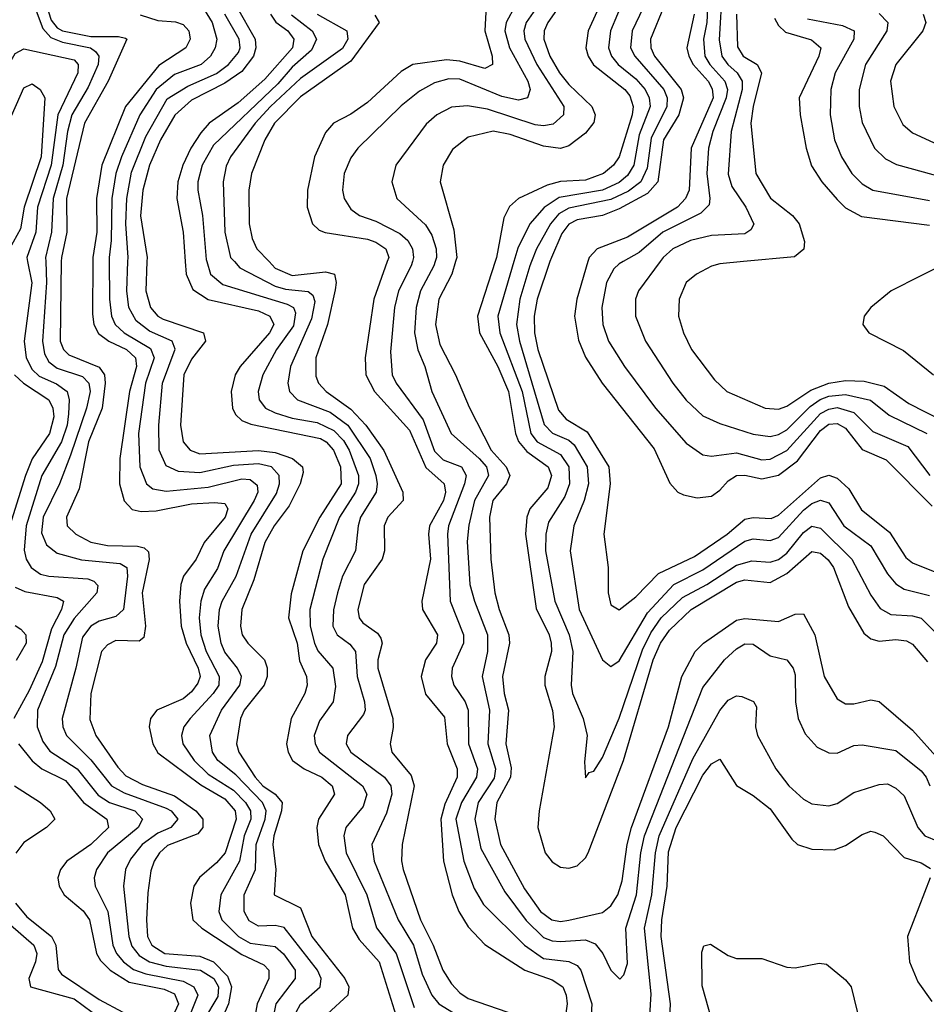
# Model space of a CAD drawing. Header units: inches. Extents: x 1308407 to 1441228, y 959628 to 1036311.
# Tile 447 of 656: x 1391700 to 1393863, y 978229 to 980577. Entities that reach past the tile are written whole.
import ezdxf

# ---------------------------------------------------------------- set-up
doc = ezdxf.new("R2010")
doc.units = ezdxf.units.IN
doc.header["$MEASUREMENT"] = 0
doc.layers.add('B3997', color=7, linetype='Continuous')
doc.layers.add('B3998', color=7, linetype='Continuous')

msp = doc.modelspace()

# ---------------------------------------------------------------- linework, layer by layer
at = {"layer": 'B3997', "color": 5}
for points, elevation in [([(1391719.3, 980000), (1391729.2, 979949.2), (1391710.9, 979810), (1391715.7, 979770), (1391730, 979742.7), (1391746.8, 979726.8), (1391788.3, 979708.3), (1391813.7, 979690), (1391818.6, 979670), (1391816.9, 979636.9), (1391813.3, 979610), (1391800.2, 979570), (1391752.9, 979490), (1391715.9, 979370), (1391711.5, 979311.5), (1391716.3, 979290), (1391728.1, 979270), (1391750, 979254.4), (1391770, 979249.3), (1391863.1, 979243.1), (1391877.6, 979237.6), (1391887.1, 979227.1), (1391884.8, 979210), (1391830, 979148.3), (1391805.9, 979110), (1391785.8, 979034.2), (1391743.3, 978930), (1391742, 978890), (1391755.4, 978855.4), (1391772.3, 978832.3), (1391837.5, 978790), (1391887.5, 978727.5), (1391914.6, 978710), (1391975.2, 978690), (1391993.3, 978670), (1391982.7, 978650), (1391909.8, 978590), (1391883.5, 978550), (1391877.9, 978530), (1391880.4, 978510), (1391910.8, 978450), (1391922.4, 978370), (1391931.4, 978350), (1391948, 978330), (1391971.9, 978311.9), (1392001.1, 978301.1), (1392090, 978283.5), (1392116, 978270), (1392125.5, 978250), (1392061.1, 978090)], 2240), ([(1391762.6, 980000), (1391764.6, 979950), (1391754.7, 979810), (1391759.8, 979779.8), (1391770, 979760.9), (1391790, 979745.9), (1391850, 979725.6), (1391865.2, 979710), (1391868.2, 979690), (1391860.1, 979650), (1391821.5, 979538.5), (1391795.7, 979470), (1391756.4, 979390), (1391752.8, 979352.8), (1391764.5, 979324.5), (1391790, 979304.7), (1391848.2, 979288.2), (1391940.2, 979280.2), (1391956.3, 979270), (1391957.4, 979250), (1391948.1, 979170), (1391930, 979153.5), (1391890, 979142.5), (1391870, 979130.6), (1391850, 979104.1), (1391834.6, 979030), (1391801.6, 978910), (1391803.1, 978890), (1391812.4, 978870), (1391870, 978811.9), (1391919.3, 978750), (1391950, 978733.1), (1392050, 978696.6), (1392062.1, 978690), (1392077.6, 978670), (1392060.6, 978650), (1392030, 978637.1), (1391992.9, 978610), (1391964.9, 978575.1), (1391953.1, 978550), (1391948.4, 978510), (1391960.9, 978390), (1391967.6, 978367.6), (1391985, 978345), (1392010, 978329.9), (1392050, 978319.7), (1392131.9, 978310), (1392163.1, 978290), (1392174.6, 978270), (1392172.9, 978247.1), (1392139.1, 978190)], 2260), ([(1391799.7, 980000), (1391797, 979810), (1391804.6, 979790), (1391817.5, 979777.5), (1391890, 979747.7), (1391902.9, 979730), (1391904.2, 979710), (1391897, 979650), (1391864.6, 979570), (1391842.3, 979457.7), (1391812, 979390), (1391813.8, 979370), (1391834, 979350), (1391870.5, 979330.5), (1391910, 979322.8), (1391981.2, 979321.2), (1391997.1, 979317.1), (1392007.9, 979307.9), (1392009.2, 979289.2), (1391992.4, 979210), (1392000.3, 979130), (1391996.9, 979103.1), (1391985.7, 979094.3), (1391930, 979096.1), (1391910, 979086), (1391895.4, 979070), (1391870.1, 978970.1), (1391868.1, 978908.1), (1391882.2, 978870), (1391934.2, 978794.2), (1391953.7, 978773.7), (1391993.1, 978753.1), (1392070, 978725.4), (1392120.8, 978690), (1392137, 978670), (1392137.4, 978650), (1392125, 978635), (1392052.8, 978607.2), (1392033.8, 978590), (1392021.4, 978570), (1392013.3, 978546.7), (1392005.8, 978494.2), (1392002.5, 978430), (1392005.6, 978390), (1392015.9, 978370), (1392047, 978350), (1392130, 978343.1), (1392162.5, 978330), (1392195.9, 978295.9), (1392205.5, 978270), (1392198.1, 978230), (1392172.3, 978170)], 2280), ([(1391874.8, 980000), (1391874.1, 979874.1), (1391877.3, 979850), (1391888.4, 979828.4), (1391913.1, 979810), (1391955.3, 979790), (1391976.7, 979770), (1391978.7, 979750), (1391962.3, 979690), (1391938.9, 979530), (1391938.1, 979470), (1391950, 979429.6), (1391968.8, 979408.8), (1391990, 979403.5), (1392025.6, 979405.6), (1392110, 979421.8), (1392165.1, 979425.1), (1392190, 979423), (1392197, 979410), (1392190.8, 979390), (1392140.7, 979330), (1392121.7, 979290), (1392090.8, 979250), (1392084.5, 979230), (1392081.3, 979190), (1392085.2, 979130), (1392097.7, 979090), (1392126, 979030), (1392130.5, 979010), (1392125.6, 978994.4), (1392110, 978973.5), (1392090, 978957.2), (1392027.7, 978930), (1392012.3, 978910), (1392009.3, 978890), (1392017.7, 978850), (1392030, 978828.6), (1392132.1, 978752.1), (1392190, 978718.3), (1392214.1, 978690), (1392216.6, 978670), (1392190.2, 978589.8), (1392170, 978566.2), (1392128.9, 978531.1), (1392116.1, 978510), (1392107.6, 978470), (1392113.6, 978430), (1392135, 978410), (1392230, 978347.3), (1392282.6, 978322.6), (1392294.4, 978310), (1392294.5, 978290), (1392267.2, 978230), (1392252.3, 978150)], 2320), ([(1391913.9, 980000), (1391914.6, 979910), (1391919.1, 979870), (1391928.1, 979850), (1391949.7, 979830), (1392012.6, 979792.7), (1392021.4, 979770), (1392000.6, 979710), (1391984.1, 979590), (1391986.9, 979510), (1392002.7, 979470), (1392018, 979458), (1392050, 979452), (1392150, 979462), (1392230, 979482.1), (1392250, 979479.9), (1392267, 979467), (1392268.7, 979450), (1392260, 979430), (1392187.5, 979310), (1392172.2, 979267.8), (1392141.4, 979218.6), (1392132.1, 979190), (1392128.5, 979150), (1392132.3, 979110), (1392145.2, 979070), (1392176.4, 979010), (1392175.2, 978990), (1392162.2, 978970), (1392106.7, 978910), (1392092.3, 978890), (1392086.4, 978870), (1392089.3, 978850), (1392116.9, 978810), (1392150, 978777.6), (1392210, 978739.5), (1392239, 978710), (1392251, 978690), (1392251.6, 978670), (1392236, 978630), (1392224.4, 978570), (1392179.9, 978490), (1392175.5, 978450), (1392182.9, 978430), (1392222.2, 978390), (1392250, 978374.3), (1392310, 978366.2), (1392330, 978349.1), (1392357.5, 978310), (1392357.2, 978290), (1392311.6, 978230), (1392299.7, 978170)], 2340), ([(1392360.1, 978210), (1392370, 978229.2), (1392417, 978270), (1392419.8, 978290), (1392410.5, 978310), (1392331.5, 978411.5), (1392310, 978416.6), (1392270, 978415), (1392247.7, 978427.7), (1392235.6, 978450), (1392236.1, 978490), (1392262.8, 978550), (1392264.6, 978610), (1392285.7, 978670), (1392288.2, 978690), (1392279.4, 978710), (1392215.6, 978775.6), (1392173.2, 978810), (1392160.5, 978830), (1392153.9, 978870), (1392181.6, 978930), (1392225.7, 978990), (1392229.1, 979010), (1392219.9, 979030), (1392190, 979068), (1392180.7, 979090), (1392173.9, 979130), (1392177.2, 979170), (1392183.6, 979190), (1392217, 979250), (1392252.2, 979350), (1392313.3, 979446.7), (1392319.8, 979470), (1392319.3, 979490), (1392301.1, 979510), (1392270, 979517.9), (1392210, 979513.5), (1392130, 979495.7), (1392079.1, 979499.1), (1392050, 979512.6), (1392032.7, 979550), (1392032, 979610), (1392040.9, 979710), (1392071.1, 979791.1), (1392064.4, 979810), (1392010, 979834.3), (1391978.3, 979858.3), (1391960.8, 979890), (1391955.8, 979930), (1391958.5, 980000)], 2360), ([(1392003.9, 980000), (1392001.6, 979930), (1392012.8, 979890), (1392029.7, 979870), (1392042.9, 979862.9), (1392139.1, 979830), (1392143.9, 979810), (1392110, 979767.4), (1392092, 979730), (1392083.7, 979610), (1392090.1, 979570), (1392106.9, 979550), (1392130, 979541.2), (1392270, 979549.6), (1392310, 979544.6), (1392350.9, 979530), (1392374.7, 979510), (1392376.8, 979496.8), (1392369.5, 979470), (1392342.8, 979417.2), (1392307.3, 979370), (1392284.7, 979330), (1392259.1, 979240.9), (1392230.3, 979170), (1392226.7, 979130), (1392231.1, 979110), (1392244.2, 979090), (1392284.3, 979050), (1392290.7, 979030.7), (1392290.7, 979010), (1392283.8, 978990), (1392236, 978930), (1392226.8, 978910), (1392217.7, 978850), (1392223.4, 978830), (1392262, 978770), (1392280.3, 978750), (1392309.7, 978729.8), (1392326.4, 978710), (1392325.2, 978690), (1392306.3, 978630), (1392304.4, 978610), (1392311.2, 978550), (1392307.6, 978490), (1392370, 978459), (1392397.3, 978390), (1392476.2, 978290), (1392485.2, 978270), (1392483.2, 978250), (1392434.5, 978205.5)], 2380), ([(1392095.1, 980000), (1392097.2, 979970), (1392113.3, 979933.3), (1392150, 979909.8), (1392270, 979882.7), (1392297.2, 979870), (1392306.8, 979850), (1392296.2, 979830), (1392226.2, 979750), (1392214.2, 979730), (1392204.5, 979690), (1392208.1, 979650), (1392214.9, 979634.9), (1392230, 979620.9), (1392252, 979612), (1392418, 979578), (1392431.5, 979570), (1392448.7, 979550), (1392465.6, 979510), (1392467, 979470), (1392416.2, 979390), (1392376, 979310), (1392347.9, 979207.9), (1392341.3, 979150), (1392362.2, 979090), (1392368.1, 979048.1), (1392384.1, 979010), (1392386.1, 978990), (1392380.2, 978970), (1392347.9, 978910), (1392337, 978850), (1392340.4, 978830), (1392351.4, 978810), (1392378.8, 978790), (1392420.8, 978770), (1392445.5, 978750), (1392450.9, 978730), (1392413, 978670), (1392409.1, 978650), (1392413.3, 978610), (1392428.8, 978570), (1392477, 978490), (1392494.2, 978410), (1392510, 978383.2), (1392557.5, 978330), (1392601.4, 978190)], 2420), ([(1392146.4, 980000), (1392155.7, 979970), (1392185.3, 979945.3), (1392338.1, 979898.1), (1392353.8, 979890), (1392358, 979878), (1392353.1, 979846.9), (1392313, 979790), (1392280.7, 979730), (1392269.1, 979690), (1392271.2, 979670), (1392286.3, 979650), (1392310, 979638.9), (1392350, 979626.4), (1392410, 979616.4), (1392450, 979597.2), (1392472.8, 979572.8), (1392486.6, 979550), (1392508.3, 979490), (1392508.2, 979470), (1392501.7, 979450), (1392463.5, 979390), (1392423.1, 979290), (1392392.5, 979170), (1392393.2, 979130), (1392403.4, 979090), (1392411.7, 979071.7), (1392447.3, 979030), (1392453.7, 978986.3), (1392448.3, 978950), (1392415.2, 978904.8), (1392402.9, 978870), (1392404.9, 978850), (1392415.5, 978830), (1392518.2, 978750), (1392528.3, 978730), (1392519.5, 978700.5), (1392478.4, 978650), (1392473.2, 978630), (1392478.7, 978590), (1392528.3, 978490), (1392551.3, 978411.3), (1392598.2, 978350), (1392641.2, 978221.2)], 2440), ([(1392212.4, 980000), (1392225.3, 979985.3), (1392310, 979941.6), (1392334.4, 979934.4), (1392388.4, 979928.4), (1392399.4, 979919.4), (1392404.3, 979904.3), (1392396.5, 979863.5), (1392346.4, 979750), (1392339.7, 979710), (1392343.8, 979690), (1392362.9, 979670), (1392440.6, 979640.6), (1392483.2, 979610), (1392535.9, 979530), (1392549.6, 979490), (1392553.3, 979470), (1392551, 979450), (1392513.5, 979390), (1392507.4, 979370), (1392501.5, 979310), (1392470.7, 979250), (1392458.7, 979210), (1392449, 979169), (1392447.6, 979130), (1392457.3, 979110), (1392487.8, 979087.8), (1392501.7, 979070), (1392505, 979010), (1392522.6, 978950), (1392524.2, 978930), (1392520.4, 978919.6), (1392482.2, 978870), (1392479, 978850), (1392490.5, 978830), (1392570.2, 978770.2), (1392585.5, 978750), (1392587.9, 978730), (1392575.4, 978684.6), (1392540.5, 978610), (1392545.5, 978570), (1392603.3, 978430), (1392639.3, 978370), (1392660.3, 978300.3), (1392683.3, 978250), (1392700.1, 978230), (1392755.6, 978195.6)], 2460), ([(1392295.1, 980000), (1392310, 979984.4), (1392350, 979967), (1392430, 979975.8), (1392450.9, 979970), (1392455.4, 979950), (1392452.5, 979932.5), (1392434.3, 979850), (1392407, 979770), (1392406.8, 979726.8), (1392412.9, 979710), (1392431.2, 979690), (1392490, 979647.7), (1392526, 979610), (1392569.2, 979549.2), (1392614.4, 979450), (1392615.1, 979430), (1392578.8, 979390), (1392569.7, 979370), (1392570.4, 979310), (1392565.2, 979290), (1392521.8, 979230), (1392507.2, 979170), (1392509.7, 979150), (1392518.6, 979138.6), (1392554, 979114), (1392561.8, 979101.8), (1392565.3, 979090), (1392554.9, 979050), (1392554.5, 979030), (1392590.6, 978910), (1392591.3, 978888.7), (1392583.9, 978850), (1392587.7, 978830), (1392634.2, 978774.2), (1392641.6, 978750), (1392613, 978610), (1392610.9, 978570.9), (1392614.8, 978550), (1392656.6, 978430), (1392686.8, 978370), (1392709.7, 978309.7), (1392730, 978277.4), (1392750, 978255.7), (1392770, 978242.6), (1392865, 978210)], 2480), ([(1392576.9, 980000), (1392544.7, 979910), (1392524.6, 979770), (1392525.8, 979730), (1392547, 979690), (1392630, 979597.9), (1392669, 979509), (1392712.6, 979470), (1392716, 979450), (1392710.8, 979430), (1392678.1, 979370), (1392675.5, 979350), (1392680.4, 979290), (1392659.5, 979190), (1392660.8, 979170), (1392696.6, 979110), (1392694.2, 979090), (1392668.5, 979050), (1392658, 979010), (1392667.9, 978967.9), (1392713.3, 978913.3), (1392719.9, 978850), (1392743.6, 978790), (1392743.5, 978770), (1392714, 978706), (1392704.9, 978670), (1392710.8, 978570), (1392731.7, 978490), (1392747.8, 978450), (1392770, 978413.2), (1392810, 978371), (1392905.1, 978310), (1392970, 978287.1), (1392995.5, 978270), (1393003.9, 978250), (1393006.1, 978230), (1392994.8, 978150)], 2520), ([(1392636.9, 980000), (1392634.3, 979990), (1392603.9, 979930), (1392594.5, 979890), (1392584.7, 979784.7), (1392588.8, 979730), (1392598.6, 979710), (1392662.8, 979622.8), (1392690, 979548.1), (1392710, 979526.8), (1392754.4, 979510), (1392764.9, 979490), (1392761.2, 979470), (1392723, 979370), (1392720.8, 979350), (1392727.2, 979190), (1392759.2, 979110), (1392758.7, 979090), (1392731.6, 979030), (1392730.4, 979010), (1392736.1, 978990), (1392762.8, 978950), (1392769.8, 978930), (1392771.2, 978850), (1392792.1, 978790), (1392790, 978770), (1392753.8, 978710), (1392740.9, 978670), (1392759.8, 978570), (1392784.5, 978504.5), (1392806.4, 978466.4), (1392904.3, 978370), (1392950, 978338), (1393010.3, 978330.3), (1393030, 978321.1), (1393038.9, 978310), (1393065.1, 978230), (1393057, 978097)], 2540), ([(1392691.3, 980000), (1392688.5, 979990), (1392656.5, 979930), (1392645.7, 979890), (1392641.7, 979830), (1392649.8, 979789.8), (1392666.5, 979750), (1392683.4, 979690), (1392729.8, 979589.8), (1392796.4, 979530), (1392813.5, 979510), (1392818.6, 979490), (1392784.9, 979430), (1392771.3, 979371.3), (1392767.4, 979332.6), (1392774.3, 979230), (1392784.9, 979190), (1392816.4, 979110), (1392816.2, 979070), (1392803.1, 979010), (1392821, 978930), (1392816.9, 978850), (1392835, 978790), (1392832.2, 978767.8), (1392793.8, 978710), (1392785.9, 978670), (1392800.5, 978600.5), (1392857.1, 978497.1), (1392908.1, 978428.1), (1392950, 978388.3), (1392970, 978380.2), (1392990, 978378.4), (1393050, 978382.3), (1393073, 978373), (1393091.3, 978350), (1393110, 978310.2), (1393131.5, 978288.5), (1393141.2, 978298.8), (1393150, 978326), (1393145.7, 978410), (1393171.1, 978490), (1393181.7, 978590), (1393190.3, 978630), (1393330, 978984.2), (1393381.6, 979050), (1393410, 979076.6), (1393430, 979088), (1393450, 979087.4), (1393490, 979059.8), (1393530.1, 979050.1), (1393545.1, 979030), (1393550, 979014), (1393550.9, 978950), (1393556.9, 978910), (1393574, 978874), (1393602.2, 978842.2), (1393630, 978828.1), (1393650, 978827.8), (1393690, 978845.7), (1393710, 978847.2), (1393790, 978833.6), (1393850, 978785.3), (1393862.1, 978770), (1393870.9, 978750)], 2560), ([(1392739.8, 980000), (1392731.3, 979970), (1392700.2, 979910), (1392692.3, 979850), (1392702.3, 979802.3), (1392739.7, 979730), (1392772.6, 979652.6), (1392825.1, 979550), (1392860.5, 979510), (1392869.3, 979490), (1392861.1, 979470), (1392828.7, 979430), (1392820.7, 979390), (1392823.9, 979290), (1392833.9, 979210), (1392843.8, 979170), (1392867.1, 979110), (1392868.8, 979090), (1392852.2, 979010), (1392855.8, 978970), (1392866.4, 978930), (1392860, 978850), (1392872.3, 978792.3), (1392871.1, 978770), (1392838.2, 978710), (1392833.9, 978670), (1392847, 978610), (1392904.1, 978504), (1392942.3, 978450), (1392969.7, 978429.7), (1392990, 978426.4), (1393010, 978429.1), (1393090, 978447.9), (1393110, 978463.4), (1393127.3, 978490), (1393137.1, 978522.9), (1393149.2, 978610), (1393159.8, 978650), (1393247.7, 978890), (1393279.8, 979010), (1393311.7, 979070), (1393331.2, 979090), (1393410, 979144.5), (1393430, 979148.5), (1393510, 979141.5), (1393550, 979158.9), (1393570, 979159.6), (1393596.5, 979110), (1393619.3, 979010), (1393650, 978957.3), (1393670, 978945.1), (1393690, 978945.1), (1393730, 978954.8), (1393750.4, 978950.4), (1393830, 978882.7), (1393892.6, 978812.6)], 2580), ([(1392834.2, 980000), (1392792.5, 979870), (1392796.9, 979830), (1392840.9, 979750), (1392866.4, 979690), (1392882.6, 979590), (1392890.4, 979570.4), (1392910, 979547.3), (1392960.5, 979510), (1392968.8, 979490), (1392960, 979460), (1392917, 979410), (1392909.6, 979390), (1392906.9, 979350), (1392932.5, 979172.5), (1392962.9, 979110), (1392968.1, 979090), (1392968.4, 979070), (1392952.9, 979010), (1392952.5, 978990), (1392970.8, 978929.2), (1392975.4, 978890), (1392939.4, 978690), (1392936.5, 978650), (1392953.4, 978590), (1392970, 978568.3), (1392990, 978555.9), (1393010, 978553.1), (1393030, 978559.2), (1393050, 978577.9), (1393056.3, 978590), (1393140.5, 978810), (1393211.3, 979050), (1393228.8, 979090), (1393250, 979120.7), (1393301.9, 979170), (1393410, 979235.4), (1393430, 979240.9), (1393490, 979234.3), (1393530, 979256.3), (1393590, 979308.4), (1393610, 979304.5), (1393628.8, 979288.8), (1393641.1, 979270), (1393676.9, 979176.9), (1393713.6, 979113.6), (1393730, 979100.1), (1393750, 979094.7), (1393790, 979098.6), (1393815.7, 979095.7), (1393830, 979087.2), (1393865.5, 979045.5)], 2620), ([(1392879.2, 980000), (1392840.8, 979870), (1392845.3, 979830), (1392899, 979690), (1392919.2, 979590), (1392934.8, 979570), (1392990, 979539.9), (1393010, 979510), (1393011.8, 979470), (1393000.2, 979439.8), (1392961.2, 979378.8), (1392955, 979350), (1392954.3, 979310), (1392976.3, 979190), (1393010.5, 979110), (1393020, 979070), (1393015.7, 978990), (1393018.8, 978970), (1393044.2, 978910), (1393053.5, 978870), (1393047.1, 978807.1), (1393050, 978768.4), (1393058.4, 978781.6), (1393070, 978784.9), (1393090, 978817.3), (1393130, 978910.8), (1393186, 979074), (1393205.3, 979114.7), (1393230.2, 979150), (1393281, 979199), (1393339.3, 979230), (1393410, 979275.5), (1393446.2, 979286.2), (1393490, 979283.1), (1393510, 979289.6), (1393530, 979304.2), (1393570, 979354.1), (1393590, 979368.8), (1393610, 979364), (1393684.9, 979290), (1393730, 979204.1), (1393752.8, 979172.8), (1393778.4, 979158.4), (1393830, 979155.3), (1393850, 979149.4), (1393890, 979110.1)], 2640), ([(1392921.3, 980000), (1392917.3, 979990), (1392893, 979910), (1392885.5, 979850), (1392892.7, 979810), (1392951.5, 979611.5), (1392970.8, 979590.8), (1393010, 979573.9), (1393023.1, 979563.1), (1393053.8, 979510), (1393056.8, 979470), (1393046.5, 979430), (1393022.1, 979370), (1393013.5, 979310), (1393034.6, 979170), (1393090, 979050.2), (1393110, 979034.6), (1393130, 979047.8), (1393197.5, 979162.5), (1393260.8, 979230), (1393330, 979264.8), (1393430, 979333.1), (1393450, 979338.3), (1393490, 979334.5), (1393510, 979341.8), (1393570, 979407.3), (1393590, 979423.1), (1393610, 979431.2), (1393630, 979424.6), (1393665.9, 979370), (1393730, 979322.1), (1393770, 979255.1), (1393790, 979231), (1393810, 979218.4), (1393870, 979203.4)], 2660), ([(1392965, 980000), (1392934.7, 979910), (1392927.8, 979870), (1392928.2, 979830), (1392936, 979790), (1392985.2, 979645.2), (1393003.7, 979623.7), (1393054, 979594), (1393105.3, 979510), (1393108.7, 979470), (1393093.8, 979350), (1393104.1, 979270), (1393103.9, 979210), (1393110, 979181.1), (1393130, 979169.4), (1393170, 979200.6), (1393224.2, 979255.8), (1393310, 979296.6), (1393388, 979350), (1393430, 979385.5), (1393450, 979389.3), (1393493, 979387), (1393510, 979395.1), (1393610, 979483.9), (1393630, 979490.7), (1393650, 979483.6), (1393677.9, 979457.8), (1393708.2, 979408.2), (1393774.8, 979354.8), (1393813.8, 979293.8), (1393830, 979281.3), (1393895, 979255)], 2680), ([(1393055.4, 980000), (1393028.9, 979910), (1393023.7, 979870), (1393032.8, 979812.8), (1393050, 979772.1), (1393089.3, 979710), (1393213.5, 979553.5), (1393251.2, 979471.2), (1393270, 979450.1), (1393283.3, 979443.3), (1393316.1, 979436.1), (1393350, 979440.3), (1393370, 979454.6), (1393390, 979477.2), (1393410, 979489.8), (1393430, 979490.3), (1393470, 979481.7), (1393510, 979490.7), (1393555.5, 979524.5), (1393610, 979597.1), (1393630, 979612), (1393650, 979614.1), (1393670, 979602.2), (1393710, 979552), (1393767.2, 979527.2), (1393876.9, 979416.9)], 2720), ([(1393139.8, 980000), (1393130, 979994.4), (1393117.7, 979982.3), (1393099.7, 979950), (1393089.1, 979890), (1393090.9, 979850), (1393104.9, 979810), (1393143, 979750), (1393217, 979650), (1393290, 979566.7), (1393330, 979539.1), (1393350, 979535.9), (1393410, 979543.8), (1393470, 979527.4), (1393490, 979528.4), (1393530, 979549.1), (1393610, 979637.4), (1393630, 979648.3), (1393650, 979651.7), (1393690, 979640.3), (1393734.8, 979594.8), (1393818.6, 979558.6), (1393871.4, 979490)], 2740), ([(1393227.7, 980000), (1393176.6, 979930), (1393168.7, 979910), (1393168.8, 979870), (1393192.8, 979810), (1393258.1, 979710), (1393290, 979669.6), (1393330, 979632), (1393370, 979613.8), (1393450, 979588.5), (1393490, 979582.8), (1393510, 979587.5), (1393530, 979598.9), (1393585.9, 979654.1), (1393609.4, 979670.6), (1393630, 979678.8), (1393670, 979682.6), (1393729.3, 979669.3), (1393773.7, 979633.7), (1393863.8, 979590)], 2760), ([(1393426.4, 980000), (1393370, 979994.7), (1393350, 979989.2), (1393314.7, 979970), (1393290.2, 979950), (1393273.3, 979910), (1393272, 979870), (1393283.3, 979830), (1393302.3, 979790), (1393357.8, 979717.8), (1393387.1, 979690), (1393478, 979650), (1393510, 979647.6), (1393530, 979655.2), (1393587.1, 979692.9), (1393630, 979709.7), (1393670, 979715.9), (1393714.7, 979714.7), (1393762.5, 979702.5), (1393821.2, 979661.2), (1393900.7, 979620.7)], 2780), ([(1393917, 980000), (1393778.6, 979930), (1393730.1, 979890), (1393714.7, 979870), (1393711.3, 979850), (1393725.3, 979830), (1393807.9, 979787.9), (1393879.5, 979730)], 2820), ([(1391688, 979730), (1391709.5, 979710), (1391770.3, 979670.3), (1391779.7, 979650), (1391782.1, 979630), (1391771.8, 979590), (1391730.6, 979529.4), (1391714, 979490), (1391664.3, 979330)], 2220), ([(1391690, 979223.3), (1391712.9, 979212.9), (1391790, 979199.1), (1391804.7, 979190), (1391800.4, 979170), (1391776.1, 979123.9), (1391754.4, 979045.6), (1391723.3, 978976.7), (1391686.4, 978910)], 2220), ([(1391690, 979131.6), (1391703.5, 979123.5), (1391715.1, 979110), (1391716.3, 979090), (1391691.8, 979048.2)], 2180), ([(1393197.9, 978110), (1393206.5, 978253.5), (1393190.7, 978410), (1393208, 978490), (1393217, 978590), (1393225.4, 978630), (1393305.6, 978814.4), (1393370, 978929), (1393390, 978954.3), (1393410, 978964.3), (1393423, 978963), (1393450.8, 978950.8), (1393457.9, 978937.9), (1393455.1, 978890), (1393460.1, 978870), (1393504, 978790), (1393534.6, 978750), (1393570, 978718.1), (1393590, 978706.9), (1393630, 978701.9), (1393650, 978707.8), (1393690, 978733.8), (1393750, 978752.9), (1393770, 978754.1), (1393790, 978744), (1393810, 978725.6), (1393842.2, 978650), (1393858.7, 978630), (1393890, 978617.5)], 2540), ([(1391697.8, 978850), (1391730, 978809.5), (1391753.4, 978790), (1391810, 978762.6), (1391852.8, 978710), (1391907.9, 978670), (1391912.6, 978650), (1391870, 978609.9), (1391813.2, 978570), (1391797.7, 978550), (1391791.3, 978530), (1391794.7, 978510), (1391806.7, 978490), (1391851.5, 978451.5), (1391866.9, 978430), (1391884, 978350), (1391893.3, 978333.3), (1391916.1, 978310), (1391961.3, 978281.3), (1392044.7, 978264.7), (1392070, 978253.6), (1392079.4, 978230), (1392050, 978165.8)], 2220), ([(1393247.2, 978110), (1393252.4, 978230), (1393230, 978390), (1393231.5, 978430), (1393244.3, 978510), (1393248, 978592), (1393265.9, 978650), (1393330, 978774.7), (1393350, 978801.7), (1393370, 978813.4), (1393410.1, 978750.1), (1393450, 978726.2), (1393490, 978694.5), (1393542.2, 978622.2), (1393555.5, 978610), (1393590, 978598.8), (1393643.2, 978596.8), (1393670, 978607.1), (1393710, 978633.4), (1393730, 978641.2), (1393739.5, 978639.5), (1393759.6, 978630), (1393810, 978578.9), (1393850, 978565.9), (1393872.7, 978552.7)], 2520), ([(1391688.1, 978750), (1391749.7, 978710), (1391773.2, 978690), (1391783.9, 978670), (1391764.2, 978650), (1391710, 978614.5), (1391691.3, 978588.7)], 2180), ([(1393871.7, 978530), (1393817.4, 978390), (1393822.4, 978330), (1393842.4, 978282.4), (1393875.5, 978235.5)], 2520), ([(1391690.8, 978470), (1391717.1, 978437.1), (1391776.5, 978390), (1391786.3, 978370), (1391792, 978312), (1391800.5, 978300.5), (1391890, 978239.7), (1391946.6, 978210)], 2180), ([(1391678.2, 978418.2), (1391733.9, 978370), (1391741.1, 978350), (1391738.2, 978330), (1391722.6, 978290), (1391726.6, 978270), (1391830, 978241.5), (1391873, 978210)], 2160), ([(1393350.8, 978190.8), (1393327.7, 978272.3), (1393327.2, 978352.8), (1393331.8, 978368.2), (1393347.9, 978372.1), (1393390, 978344.9), (1393410, 978338), (1393470, 978337.7), (1393530, 978317.3), (1393550, 978315.2), (1393606.7, 978326.7), (1393624.7, 978324.7), (1393670, 978286.9), (1393683.8, 978270), (1393720.1, 978120.1)], 2480)]:
    msp.add_lwpolyline(points, dxfattribs=dict(at, elevation=elevation))
at = {"layer": 'B3998', "color": 5}
for points, elevation in [([(1391750, 980655.8), (1391775.9, 980575.9), (1391790, 980557.3), (1391802.3, 980550), (1391870, 980536.7), (1391936.5, 980536.5), (1391952.7, 980532.7), (1391955.7, 980530), (1391911.8, 980430), (1391854.7, 980330), (1391812.1, 980150), (1391813, 980070), (1391799.9, 980010), (1391799.7, 980000)], 2280), ([(1393159.4, 980670), (1393109.5, 980550), (1393104.9, 980510), (1393112, 980490), (1393127.4, 980470), (1393170, 980435.6), (1393192.3, 980410), (1393201.9, 980390), (1393203.8, 980370), (1393178.2, 980301.9), (1393165.3, 980230), (1393150, 980205.2), (1393130, 980188.2), (1393090.5, 980170), (1392987.1, 980152.9), (1392951.5, 980128.5), (1392916.7, 980090), (1392888.5, 980031.5), (1392879.2, 980000)], 2640), ([(1393343.6, 980670), (1393339.2, 980570), (1393331.5, 980530), (1393334.8, 980490), (1393346.5, 980470), (1393382.2, 980430), (1393388.3, 980410), (1393385.5, 980390), (1393353.8, 980310), (1393343.4, 980270), (1393339, 980210), (1393346.6, 980150), (1393344.6, 980135.4), (1393324.5, 980115.5), (1393234.1, 980070), (1393178.1, 980021.9), (1393139.8, 980000)], 2740), ([(1393101.5, 980650), (1393056.2, 980550), (1393050.8, 980510), (1393056.3, 980490), (1393069, 980469), (1393143.5, 980410), (1393155.4, 980395.4), (1393163.9, 980370), (1393160.8, 980350), (1393130.5, 980249.5), (1393116.8, 980230), (1393092.7, 980210), (1393050, 980194.1), (1392990, 980190.7), (1392958.1, 980181.9), (1392889.8, 980150.2), (1392868.9, 980131.1), (1392855.4, 980104.6), (1392837.4, 980010), (1392834.2, 980000)], 2620), ([(1393375.7, 980650), (1393368.6, 980528.6), (1393374.9, 980490), (1393389.2, 980470), (1393411.7, 980450), (1393423.7, 980430), (1393423.5, 980410), (1393397, 980310), (1393390, 980208.7), (1393399.2, 980179.2), (1393432.6, 980130), (1393450.9, 980089.1), (1393444.4, 980075.6), (1393430, 980066.4), (1393350, 980062.3), (1393300.6, 980050), (1393258.4, 980030), (1393235, 980010), (1393227.7, 980000)], 2760), ([(1391730, 980623.4), (1391755.8, 980555.8), (1391774.6, 980534.6), (1391802.9, 980522.9), (1391869.5, 980510), (1391881.2, 980501.2), (1391889, 980490), (1391887.3, 980470), (1391863.8, 980416.2), (1391824.8, 980350), (1391814.2, 980310), (1391803.4, 980230), (1391779.9, 980150), (1391776.5, 980070), (1391762.2, 980010), (1391762.6, 980000)], 2260), ([(1392130, 980617.4), (1392159.5, 980570), (1392170.7, 980530), (1392166.3, 980510), (1392155.5, 980490), (1392132.9, 980470), (1392070, 980445.7), (1392026.1, 980410), (1391986.9, 980350), (1391943.2, 980250), (1391929.7, 980210), (1391920, 980150), (1391919, 980050), (1391913.8, 980010), (1391913.9, 980000)], 2340), ([(1392216.6, 980610), (1392262.4, 980530), (1392263.5, 980510), (1392257.8, 980490), (1392230, 980453.3), (1392190, 980425), (1392110, 980384.9), (1392070.8, 980349.2), (1392036.4, 980290), (1392009.7, 980230), (1391994.2, 980170), (1391988.7, 980108.7), (1392004.2, 980010), (1392003.9, 980000)], 2380), ([(1392812.6, 980610), (1392809.7, 980550.3), (1392826.9, 980490), (1392827.9, 980470), (1392810, 980460.7), (1392750, 980478.1), (1392718.7, 980481.3), (1392637.8, 980470), (1392610, 980453.1), (1392530, 980379.3), (1392490, 980351.3), (1392448.9, 980330), (1392430, 980307.5), (1392403.8, 980250), (1392386.7, 980170), (1392386.4, 980130), (1392398.7, 980090), (1392414.9, 980074.9), (1392429, 980069), (1392530, 980053.2), (1392550, 980046.3), (1392573.7, 980030), (1392580.5, 980010), (1392576.9, 980000)], 2520), ([(1392881.9, 980610), (1392860.7, 980570), (1392857.3, 980550), (1392868.7, 980510), (1392912.7, 980430), (1392917.5, 980410), (1392911.8, 980390), (1392890, 980385.2), (1392850, 980393.2), (1392750, 980434.7), (1392724.1, 980435.9), (1392690, 980426.5), (1392654.1, 980405.9), (1392610, 980371.3), (1392506.5, 980270), (1392490, 980247.6), (1392474.2, 980210), (1392470.6, 980170), (1392473.9, 980150), (1392490, 980124.8), (1392511, 980110), (1392550, 980096.2), (1392607, 980067), (1392626.5, 980050), (1392637, 980030), (1392639.6, 980010), (1392636.9, 980000)], 2540), ([(1392936.2, 980610), (1392908.1, 980570), (1392902.7, 980550), (1392905, 980530), (1392933.5, 980470), (1392997.9, 980370), (1392997.1, 980350), (1392972.6, 980327.4), (1392950, 980323.5), (1392930, 980325.9), (1392816.5, 980363.5), (1392768.7, 980371.3), (1392730, 980367.9), (1392695, 980350), (1392670, 980327.4), (1392597.5, 980230), (1392587.8, 980190), (1392599.8, 980150), (1392667.9, 980087.9), (1392683, 980063), (1392693.4, 980030), (1392694.2, 980010), (1392691.3, 980000)], 2560), ([(1393001.2, 980630), (1392960.3, 980570), (1392951.4, 980550), (1392950.6, 980530), (1392964.4, 980490), (1392987.9, 980450), (1393010, 980421.9), (1393064.7, 980370), (1393072.8, 980350), (1393070, 980331.5), (1393050, 980306.2), (1393010, 980276.1), (1392990.4, 980269.5), (1392950, 980274.8), (1392870, 980303.3), (1392830, 980310.5), (1392770, 980296.6), (1392732.7, 980267.3), (1392710.7, 980230), (1392703.4, 980190), (1392735.8, 980075.8), (1392742.7, 980010), (1392739.8, 980000)], 2580), ([(1393196.3, 980623.7), (1393161.3, 980550), (1393157.4, 980510), (1393167.6, 980490), (1393236.6, 980410), (1393244.3, 980390), (1393244.1, 980370), (1393206.2, 980293.8), (1393197, 980223), (1393181.6, 980190), (1393152.5, 980167.5), (1393110, 980147.6), (1393010, 980127.2), (1392986.6, 980113.4), (1392966, 980090), (1392933.1, 980030), (1392921.3, 980000)], 2660), ([(1393237.2, 980610), (1393204.7, 980530), (1393206, 980510), (1393214.5, 980490), (1393277.6, 980410), (1393283.4, 980390), (1393272.1, 980350), (1393235.8, 980290), (1393222.7, 980190), (1393197.9, 980162.1), (1393130, 980125.5), (1393090, 980109.6), (1393030, 980099.3), (1393010, 980088.9), (1392993, 980067), (1392968.4, 980010), (1392965, 980000)], 2680), ([(1391988.1, 980588.1), (1392030, 980575.1), (1392071.8, 980571.8), (1392090, 980565), (1392103.9, 980550), (1392107.1, 980530), (1392096.8, 980510), (1392032.5, 980467.5), (1391952.6, 980370), (1391896.4, 980230), (1391883.4, 980150), (1391884.8, 980070), (1391874.9, 980010), (1391874.8, 980000)], 2320), ([(1391958.5, 980000), (1391958.9, 980010), (1391953.7, 980090), (1391955.6, 980150), (1391967.2, 980212.8), (1392001.6, 980298.4), (1392052.1, 980387.9), (1392101.7, 980418.3), (1392170, 980448.7), (1392198.5, 980470), (1392221.9, 980498.1), (1392226.5, 980510), (1392223.7, 980530), (1392189.5, 980590)], 2360), ([(1392298.5, 980590), (1392311, 980571), (1392340.1, 980550), (1392354.6, 980530), (1392350.7, 980510), (1392285.2, 980434.8), (1392221.8, 980378.2), (1392152, 980330), (1392132.8, 980307.2), (1392108.6, 980270), (1392089.6, 980230), (1392077.7, 980190), (1392075.3, 980150), (1392090.3, 980070.3), (1392095.1, 980000)], 2420), ([(1392348.3, 980588.3), (1392398.1, 980550), (1392408.6, 980530), (1392396, 980504), (1392350, 980463.6), (1392316, 980424), (1392162.8, 980277.2), (1392136, 980230), (1392125.7, 980190), (1392125.7, 980170), (1392136.1, 980110), (1392144.9, 980004.9), (1392146.4, 980000)], 2440), ([(1392410.2, 980590.2), (1392480.5, 980550), (1392482.8, 980530), (1392470, 980507.8), (1392370, 980436.5), (1392299, 980370), (1392261.9, 980330), (1392203.1, 980250), (1392192.8, 980227.2), (1392185.4, 980190), (1392190, 980070.1), (1392203.6, 980010), (1392212.4, 980000)], 2460), ([(1392547.7, 980587.7), (1392557.9, 980570), (1392490, 980478.2), (1392370, 980392.8), (1392308.3, 980330), (1392284.9, 980290), (1392253.1, 980210), (1392247.3, 980170), (1392247.8, 980090), (1392255, 980055), (1392266.4, 980030), (1392295.1, 980000)], 2480), ([(1393308.8, 980590), (1393291.8, 980510), (1393295.9, 980490), (1393306.7, 980470), (1393342, 980430), (1393352.2, 980412.2), (1393354, 980390), (1393302, 980270), (1393297.1, 980170), (1393288.4, 980150), (1393269.5, 980130), (1393150, 980058.2), (1393077.9, 980030), (1393058.4, 980010), (1393055.4, 980000)], 2720), ([(1393410, 980590), (1393412, 980512), (1393425.9, 980490), (1393459.2, 980470), (1393469.5, 980450), (1393449.3, 980370), (1393443.9, 980330), (1393456.4, 980210), (1393491.2, 980151.2), (1393543.3, 980110), (1393559.1, 980090), (1393572, 980048), (1393570.7, 980029.3), (1393548.5, 980011.5), (1393426.4, 980000)], 2780), ([(1393750, 980591.4), (1393770.9, 980570), (1393768.3, 980550), (1393717.7, 980470), (1393702.3, 980410), (1393702.3, 980370), (1393710, 980331.8), (1393739.3, 980270), (1393765.1, 980245.1), (1393791.7, 980231.7), (1393910, 980198.8)], 2860), ([(1393855.3, 980590), (1393861.3, 980570), (1393854.7, 980550), (1393790.1, 980470), (1393777.2, 980430), (1393784.9, 980370), (1393807, 980327), (1393830, 980307.1), (1393990, 980232.6)], 2880), ([(1393500.5, 980580.5), (1393510, 980562.9), (1393527.1, 980547.1), (1393589, 980529), (1393610.9, 980510), (1393606.3, 980490), (1393559.7, 980390), (1393561.4, 980350), (1393576.1, 980270), (1393588.5, 980228.5), (1393613.1, 980190), (1393650, 980148), (1393670, 980128.2), (1393707.7, 980107.7), (1393870, 980086.7)], 2820), ([(1393578.9, 980578.9), (1393662.9, 980562.9), (1393690.5, 980550), (1393689.7, 980530), (1393645.6, 980450), (1393635.2, 980410), (1393633.5, 980350), (1393643.8, 980290), (1393660.1, 980250), (1393685, 980210), (1393710, 980184.9), (1393735.2, 980170), (1393870, 980145.7)], 2840), ([(1391364.2, 980000), (1391350, 980024.8), (1391349.6, 980050.4), (1391420.7, 980130), (1391486.7, 980190), (1391561, 980239), (1391618, 980302), (1391653.7, 980370), (1391673.1, 980466.9), (1391690, 980496.5), (1391710, 980507.1), (1391830, 980480.7), (1391840.2, 980470), (1391839.1, 980450), (1391791.8, 980350), (1391775.9, 980230), (1391743.3, 980130), (1391739.2, 980070), (1391717.4, 980010), (1391719.3, 980000)], 2240), ([(1391414.5, 980000), (1391393.6, 980030), (1391395.7, 980050), (1391430, 980092.1), (1391632.7, 980267.3), (1391672.2, 980327.8), (1391710, 980414.6), (1391730, 980423.4), (1391749.4, 980410), (1391760.1, 980390), (1391751.5, 980250), (1391711.4, 980130), (1391702.3, 980077.7), (1391676, 980030), (1391670.5, 980010), (1391671.5, 980000)], 2220)]:
    msp.add_lwpolyline(points, dxfattribs=dict(at, elevation=elevation))

doc.saveas('drawing.dxf')
